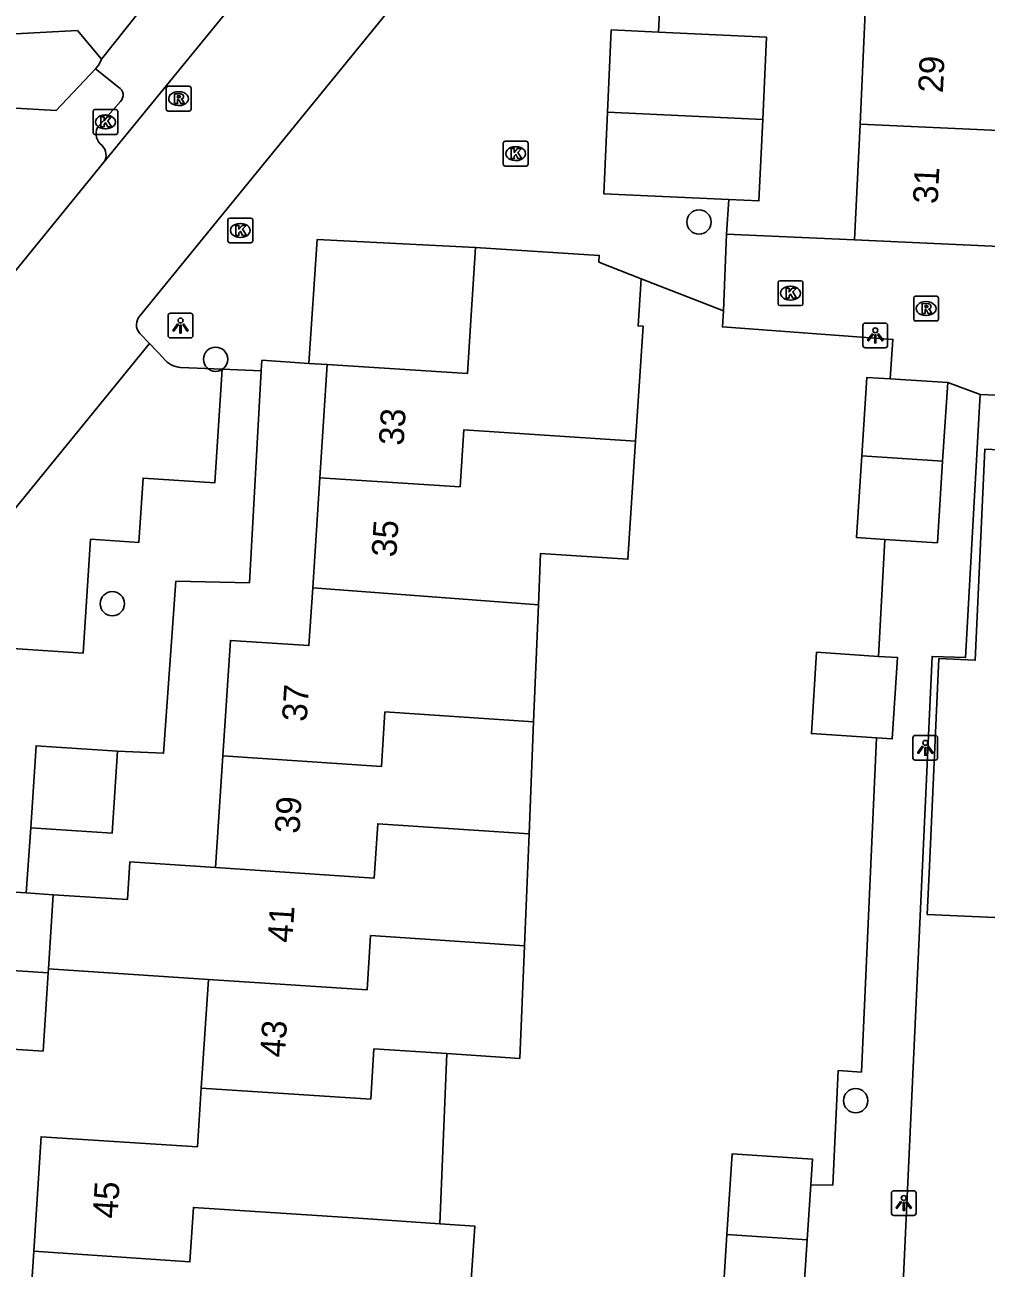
# Model space of a CAD drawing. Extents: x 162990 to 165007, y 383433 to 384336.
# Drawn here: x 164670 to 164708.8, y 383588.9 to 383639 of the extents above; entities that cross this region are included whole.
import ezdxf

# ---------------------------------------------------------------- set-up
doc = ezdxf.new("R2010")
doc.units = 0
for name, color, linetype in [('IMGEO_Boom', 7, 'Continuous'), ('IMGEO_Kolk', 7, 'Continuous'), ('IMGEO_Lichtpunt', 7, 'Continuous'), ('IMGEO_Muur', 7, 'Continuous'), ('IMGEO_Pand', 7, 'Continuous'), ('IMGEO_Pand_nummerreeks', 7, 'Continuous'), ('IMGEO_Parkeervlak_open', 7, 'Continuous'), ('IMGEO_Rijbaan_lokaal_open', 7, 'Continuous'), ('IMGEO_Rioolput', 7, 'Continuous'), ('IMGEO_Voetpad_open', 7, 'Continuous')]:
    doc.layers.add(name, color=color, linetype=linetype)

msp = doc.modelspace()

# ---------------------------------------------------------------- linework, layer by layer
at = {"layer": 'IMGEO_Boom'}
for centre in [(164697.22, 383631.093), (164677.726, 383625.56), (164673.56, 383615.698), (164703.537, 383595.655)]:
    msp.add_circle(centre, 0.489, dxfattribs=at)
at = {"layer": 'IMGEO_Kolk'}
for p, q in [((164672.783, 383634.704), (164672.783, 383635.556)), ((164672.858, 383635.63), (164673.71, 383635.63)), ((164673.784, 383635.556), (164673.784, 383634.704)), ((164673.271, 383635.41), (164673.296, 383635.41)), ((164673.71, 383634.63), (164672.858, 383634.63)), ((164673.294, 383634.85), (164673.269, 383634.85)), ((164689.325, 383633.426), (164689.325, 383634.278)), ((164689.4, 383634.352), (164690.252, 383634.352)), ((164689.813, 383634.132), (164689.838, 383634.132)), ((164690.326, 383634.278), (164690.326, 383633.426)), ((164689.836, 383633.572), (164689.811, 383633.572)), ((164690.252, 383633.352), (164689.4, 383633.352)), ((164678.221, 383630.329), (164678.221, 383631.181)), ((164678.296, 383631.255), (164679.148, 383631.255)), ((164678.709, 383631.035), (164678.734, 383631.035)), ((164679.222, 383631.181), (164679.222, 383630.329)), ((164678.732, 383630.475), (164678.707, 383630.475)), ((164679.148, 383630.255), (164678.296, 383630.255)), ((164700.406, 383627.798), (164700.406, 383628.65)), ((164700.481, 383628.724), (164701.333, 383628.724)), ((164700.894, 383628.504), (164700.919, 383628.504)), ((164701.407, 383628.65), (164701.407, 383627.798)), ((164700.917, 383627.944), (164700.892, 383627.944)), ((164701.333, 383627.724), (164700.481, 383627.724))]:
    msp.add_line(p, q, dxfattribs=at)
for points in [[(164672.783, 383634.704), (164672.783, 383635.556)], [(164672.858, 383635.63), (164673.71, 383635.63)], [(164673.784, 383635.556), (164673.784, 383634.704)], [(164673.104, 383635.33), (164673.227, 383635.33), (164673.227, 383635.179), (164673.357, 383635.33), (164673.521, 383635.33), (164673.375, 383635.179), (164673.528, 383634.93), (164673.376, 383634.93), (164673.291, 383635.094), (164673.227, 383635.027), (164673.227, 383634.93), (164673.104, 383634.93), (164673.104, 383635.33)], [(164673.71, 383634.63), (164672.858, 383634.63)], [(164689.325, 383633.426), (164689.325, 383634.278)], [(164689.4, 383634.352), (164690.252, 383634.352)], [(164689.646, 383634.052), (164689.769, 383634.052), (164689.769, 383633.901), (164689.899, 383634.052), (164690.063, 383634.052), (164689.917, 383633.901), (164690.07, 383633.652), (164689.918, 383633.652), (164689.833, 383633.816), (164689.769, 383633.749), (164689.769, 383633.652), (164689.646, 383633.652), (164689.646, 383634.052)], [(164690.326, 383634.278), (164690.326, 383633.426)], [(164690.252, 383633.352), (164689.4, 383633.352)], [(164678.221, 383630.329), (164678.221, 383631.181)], [(164678.296, 383631.255), (164679.148, 383631.255)], [(164678.542, 383630.955), (164678.665, 383630.955), (164678.665, 383630.804), (164678.795, 383630.955), (164678.959, 383630.955), (164678.813, 383630.804), (164678.966, 383630.555), (164678.814, 383630.555), (164678.729, 383630.719), (164678.665, 383630.652), (164678.665, 383630.555), (164678.542, 383630.555), (164678.542, 383630.955)], [(164679.222, 383631.181), (164679.222, 383630.329)], [(164679.148, 383630.255), (164678.296, 383630.255)], [(164700.406, 383627.798), (164700.406, 383628.65)], [(164700.481, 383628.724), (164701.333, 383628.724)], [(164700.727, 383628.424), (164700.85, 383628.424), (164700.85, 383628.273), (164700.98, 383628.424), (164701.144, 383628.424), (164700.998, 383628.273), (164701.151, 383628.024), (164700.999, 383628.024), (164700.914, 383628.188), (164700.85, 383628.121), (164700.85, 383628.024), (164700.727, 383628.024), (164700.727, 383628.424)], [(164701.407, 383628.65), (164701.407, 383627.798)], [(164701.333, 383627.724), (164700.481, 383627.724)]]:
    msp.add_lwpolyline(points, dxfattribs=at)
for centre, start, end in [((164672.86, 383635.554), 91.552, 178.448), ((164672.86, 383635.554), 91.552, 178.448), ((164673.708, 383635.554), 1.552, 88.448), ((164673.708, 383635.554), 1.552, 88.448), ((164672.86, 383634.706), 181.552, 268.448), ((164672.86, 383634.706), 181.552, 268.448), ((164673.708, 383634.706), 271.552, 358.448), ((164673.708, 383634.706), 271.552, 358.448), ((164689.402, 383634.276), 91.552, 178.448), ((164689.402, 383634.276), 91.552, 178.448), ((164690.25, 383634.276), 1.552, 88.448), ((164690.25, 383634.276), 1.552, 88.448), ((164689.402, 383633.428), 181.552, 268.448), ((164689.402, 383633.428), 181.552, 268.448), ((164690.25, 383633.428), 271.552, 358.448), ((164690.25, 383633.428), 271.552, 358.448), ((164678.298, 383631.179), 91.552, 178.448), ((164678.298, 383631.179), 91.552, 178.448), ((164679.146, 383631.179), 1.552, 88.448), ((164679.146, 383631.179), 1.552, 88.448), ((164678.298, 383630.331), 181.552, 268.448), ((164678.298, 383630.331), 181.552, 268.448), ((164679.146, 383630.331), 271.552, 358.448), ((164679.146, 383630.331), 271.552, 358.448), ((164700.483, 383628.648), 91.552, 178.448), ((164700.483, 383628.648), 91.552, 178.448), ((164701.331, 383628.648), 1.552, 88.448), ((164701.331, 383628.648), 1.552, 88.448), ((164700.483, 383627.8), 181.552, 268.448), ((164700.483, 383627.8), 181.552, 268.448), ((164701.331, 383627.8), 271.552, 358.448), ((164701.331, 383627.8), 271.552, 358.448)]:
    msp.add_arc(centre, 0.0765, start, end, dxfattribs=at)
for centre, major_axis, ratio, start_param, end_param in [((164673.27, 383635.13), (-0.387, 0.002), 0.722429, 4.712389, 7.853982), ((164673.295, 383635.13), (-0.39, 0.002), 0.717154, 1.570796, 4.712389), ((164689.812, 383633.852), (-0.387, 0.002), 0.722429, 4.712389, 7.853982), ((164689.837, 383633.852), (-0.39, 0.002), 0.717154, 1.570796, 4.712389), ((164678.708, 383630.755), (-0.387, 0.002), 0.722429, 4.712389, 7.853982), ((164678.733, 383630.755), (-0.39, 0.002), 0.717154, 1.570796, 4.712389), ((164700.893, 383628.224), (-0.387, 0.002), 0.722429, 4.712389, 7.853982), ((164700.918, 383628.224), (-0.39, 0.002), 0.717154, 1.570796, 4.712389)]:
    msp.add_ellipse(centre, major_axis=major_axis, ratio=ratio, start_param=start_param, end_param=end_param, dxfattribs=at)
at = {"layer": 'IMGEO_Lichtpunt'}
for p, q in [((164676.715, 383627.418), (164675.907, 383627.418)), ((164676.715, 383627.418), (164675.907, 383627.418)), ((164675.813, 383627.323), (164675.813, 383626.516)), ((164675.813, 383627.323), (164675.813, 383626.516)), ((164676.809, 383626.516), (164676.809, 383627.323)), ((164676.809, 383626.516), (164676.809, 383627.323)), ((164703.829, 383626.926), (164703.829, 383626.119)), ((164703.829, 383626.926), (164703.829, 383626.119)), ((164704.731, 383627.021), (164703.923, 383627.021)), ((164704.731, 383627.021), (164703.923, 383627.021)), ((164704.825, 383626.119), (164704.825, 383626.926)), ((164704.825, 383626.119), (164704.825, 383626.926)), ((164675.907, 383626.422), (164676.715, 383626.422)), ((164675.907, 383626.422), (164676.715, 383626.422)), ((164703.923, 383626.025), (164704.731, 383626.025)), ((164703.923, 383626.025), (164704.731, 383626.025)), ((164706.746, 383610.386), (164705.938, 383610.386)), ((164706.746, 383610.386), (164705.938, 383610.386)), ((164705.844, 383610.291), (164705.844, 383609.484)), ((164705.844, 383610.291), (164705.844, 383609.484)), ((164706.84, 383609.484), (164706.84, 383610.291)), ((164706.84, 383609.484), (164706.84, 383610.291)), ((164705.938, 383609.39), (164706.746, 383609.39)), ((164705.938, 383609.39), (164706.746, 383609.39)), ((164704.975, 383591.932), (164704.975, 383591.125)), ((164704.975, 383591.932), (164704.975, 383591.125)), ((164705.877, 383592.027), (164705.069, 383592.027)), ((164705.877, 383592.027), (164705.069, 383592.027)), ((164705.971, 383591.125), (164705.971, 383591.932)), ((164705.971, 383591.125), (164705.971, 383591.932)), ((164705.069, 383591.031), (164705.877, 383591.031)), ((164705.069, 383591.031), (164705.877, 383591.031))]:
    msp.add_line(p, q, dxfattribs=at)
for points in [[(164676.187, 383626.987), (164676.226, 383626.959), (164676.038, 383626.697), (164676, 383626.724), (164676.187, 383626.987)], [(164676.289, 383626.939), (164676.336, 383626.939), (164676.336, 383626.617), (164676.289, 383626.617), (164676.289, 383626.939)], [(164676.399, 383626.959), (164676.437, 383626.986), (164676.624, 383626.724), (164676.585, 383626.696), (164676.399, 383626.959)], [(164704.203, 383626.59), (164704.242, 383626.562), (164704.054, 383626.3), (164704.016, 383626.327), (164704.203, 383626.59)], [(164704.305, 383626.542), (164704.352, 383626.542), (164704.352, 383626.22), (164704.305, 383626.22), (164704.305, 383626.542)], [(164704.415, 383626.562), (164704.453, 383626.589), (164704.64, 383626.327), (164704.601, 383626.299), (164704.415, 383626.562)], [(164706.218, 383609.955), (164706.257, 383609.927), (164706.069, 383609.665), (164706.031, 383609.692), (164706.218, 383609.955)], [(164706.32, 383609.907), (164706.367, 383609.907), (164706.367, 383609.585), (164706.32, 383609.585), (164706.32, 383609.907)], [(164706.43, 383609.927), (164706.468, 383609.954), (164706.655, 383609.692), (164706.616, 383609.664), (164706.43, 383609.927)], [(164705.349, 383591.596), (164705.388, 383591.568), (164705.2, 383591.306), (164705.162, 383591.333), (164705.349, 383591.596)], [(164705.451, 383591.548), (164705.498, 383591.548), (164705.498, 383591.226), (164705.451, 383591.226), (164705.451, 383591.548)], [(164705.561, 383591.568), (164705.599, 383591.595), (164705.786, 383591.333), (164705.747, 383591.305), (164705.561, 383591.568)]]:
    msp.add_lwpolyline(points, dxfattribs=at)
for centre in [(164676.312, 383627.121), (164704.328, 383626.724), (164706.343, 383610.089), (164705.474, 383591.73)]:
    msp.add_circle(centre, 0.0994, dxfattribs=at)
for centre, start, end in [((164675.907, 383627.323), 90, 180), ((164675.907, 383627.323), 90, 180), ((164676.715, 383627.323), 0, 90), ((164676.715, 383627.323), 0, 90), ((164703.923, 383626.926), 90, 180), ((164703.923, 383626.926), 90, 180), ((164704.731, 383626.926), 0, 90), ((164704.731, 383626.926), 0, 90), ((164675.907, 383626.516), 180, 270), ((164675.907, 383626.516), 180, 270), ((164676.715, 383626.516), 270, 0), ((164676.715, 383626.516), 270, 360), ((164703.923, 383626.119), 180, 270), ((164703.923, 383626.119), 180, 270), ((164704.731, 383626.119), 270, 0), ((164704.731, 383626.119), 270, 360), ((164705.938, 383610.291), 90, 180), ((164705.938, 383610.291), 90, 180), ((164706.746, 383610.291), 0, 90), ((164706.746, 383610.291), 0, 90), ((164705.938, 383609.484), 180, 270), ((164705.938, 383609.484), 180, 270), ((164706.746, 383609.484), 270, 0), ((164706.746, 383609.484), 270, 360), ((164705.069, 383591.932), 90, 180), ((164705.069, 383591.932), 90, 180), ((164705.877, 383591.932), 0, 90), ((164705.877, 383591.932), 0, 90), ((164705.069, 383591.125), 180, 270), ((164705.069, 383591.125), 180, 270), ((164705.877, 383591.125), 270, 0), ((164705.877, 383591.125), 270, 360)]:
    msp.add_arc(centre, 0.0946, start, end, dxfattribs=at)
at = {"layer": 'IMGEO_Muur'}
for points in [[(164698.204, 383627.51), (164694.888, 383628.801)], [(164705.038, 383626.358), (164698.163, 383626.86), (164698.204, 383627.51)]]:
    msp.add_lwpolyline(points, dxfattribs=at)
at = {"layer": 'IMGEO_Pand'}
for points in [[(164703.92, 383639.557), (164703.711, 383635.043)], [(164673.127, 383637.665), (164672.155, 383638.813), (164667.621, 383638.572), (164667.45, 383635.827)], [(164695.583, 383638.75), (164693.683, 383638.838), (164693.529, 383635.522)], [(164699.786, 383635.228), (164699.94, 383638.548), (164695.583, 383638.75)], [(164673.127, 383637.665), (164673.022, 383637.43), (164672.88, 383637.278)], [(164672.88, 383637.278), (164671.295, 383635.588), (164669.423, 383635.704)], [(164716.815, 383636.63), (164710.293, 383636.936), (164710.191, 383634.738), (164703.711, 383635.043)], [(164693.529, 383635.522), (164693.376, 383632.233), (164698.421, 383631.999)], [(164699.786, 383635.228), (164693.529, 383635.522)], [(164698.421, 383631.999), (164699.633, 383631.943), (164699.786, 383635.228)], [(164703.711, 383635.043), (164703.494, 383630.381)], [(164688.208, 383630.068), (164688.031, 383627.342), (164687.878, 383624.978), (164682.228, 383625.346)], [(164694.888, 383628.801), (164693.181, 383629.477), (164693.198, 383629.746), (164688.208, 383630.068)], [(164716.492, 383629.687), (164716.426, 383628.267), (164710.134, 383628.56), (164710.204, 383630.069), (164703.494, 383630.381)], [(164694.888, 383628.801), (164694.764, 383626.904), (164694.963, 383626.891), (164694.661, 383622.259)], [(164682.228, 383625.346), (164681.931, 383620.779)], [(164703.784, 383621.667), (164703.99, 383624.829), (164704.933, 383624.768)], [(164704.933, 383624.768), (164707.249, 383624.617)], [(164707.043, 383621.455), (164707.249, 383624.617)], [(164694.661, 383622.259), (164687.73, 383622.709), (164687.585, 383620.414), (164681.931, 383620.779)], [(164694.661, 383622.259), (164694.351, 383617.49), (164690.828, 383617.728), (164690.743, 383615.648)], [(164713.532, 383606.029), (164713.476, 383604.795), (164713.388, 383602.85), (164706.421, 383603.167), (164706.509, 383605.112), (164706.89, 383613.484), (164708.359, 383613.417), (164708.746, 383621.938), (164716.438, 383621.588), (164716.311, 383618.791)], [(164704.715, 383618.293), (164703.57, 383618.367), (164703.784, 383621.667)], [(164703.784, 383621.667), (164707.043, 383621.455)], [(164707.043, 383621.455), (164706.829, 383618.155), (164704.715, 383618.293)], [(164681.931, 383620.779), (164681.643, 383616.345)], [(164681.643, 383616.345), (164681.491, 383614.012), (164678.326, 383614.218), (164678.022, 383609.563)], [(164681.643, 383616.345), (164690.743, 383615.648)], [(164690.743, 383615.648), (164690.55, 383610.937)], [(164704.377, 383610.288), (164701.748, 383610.46), (164701.962, 383613.739), (164704.452, 383613.577)], [(164704.377, 383610.288), (164705.013, 383610.247), (164705.227, 383613.526), (164704.452, 383613.577)], [(164690.55, 383610.937), (164684.555, 383611.334), (164684.414, 383609.139), (164678.022, 383609.563)], [(164690.55, 383610.937), (164690.365, 383606.422)], [(164673.773, 383609.759), (164670.49, 383609.973), (164670.275, 383606.66)], [(164670.275, 383606.66), (164673.557, 383606.446), (164673.773, 383609.759)], [(164678.022, 383609.563), (164677.727, 383605.056)], [(164690.365, 383606.422), (164684.265, 383606.826), (164684.124, 383604.631), (164677.727, 383605.056)], [(164690.365, 383606.422), (164690.18, 383601.907)], [(164677.727, 383605.056), (164674.269, 383605.286), (164674.17, 383603.769), (164671.179, 383603.963)], [(164670.094, 383604.034), (164664.786, 383604.379)], [(164671.179, 383603.963), (164670.094, 383604.034)], [(164670.985, 383600.976), (164671.179, 383603.963)], [(164690.18, 383601.907), (164683.975, 383602.318), (164683.833, 383600.123), (164677.433, 383600.548)], [(164687.055, 383597.553), (164689.993, 383597.361), (164690.18, 383601.907)], [(164664.581, 383601.228), (164670.974, 383600.81)], [(164670.985, 383600.976), (164670.974, 383600.81)], [(164677.433, 383600.548), (164670.985, 383600.976)], [(164670.974, 383600.81), (164670.769, 383597.657), (164664.375, 383598.073)], [(164677.433, 383600.548), (164677.146, 383596.164)], [(164677.146, 383596.164), (164683.98, 383595.718), (164684.113, 383597.746), (164687.055, 383597.553)], [(164686.761, 383590.691), (164687.055, 383597.553)], [(164677.146, 383596.164), (164676.991, 383593.79), (164670.691, 383594.199), (164670.391, 383589.583)], [(164698.346, 383590.26), (164698.558, 383593.515), (164701.794, 383593.304), (164701.727, 383592.269)], [(164701.727, 383592.269), (164701.583, 383590.05)], [(164670.391, 383589.583), (164676.687, 383589.157), (164676.83, 383591.352), (164683.671, 383590.907), (164686.761, 383590.691)], [(164686.761, 383590.691), (164688.183, 383590.592), (164687.865, 383586.051), (164683.378, 383586.364)], [(164701.371, 383586.795), (164698.135, 383587.006), (164698.346, 383590.26)], [(164701.583, 383590.05), (164698.346, 383590.26)], [(164701.371, 383586.795), (164701.583, 383590.05)], [(164670.098, 383585.085), (164670.391, 383589.583)]]:
    msp.add_lwpolyline(points, dxfattribs=at)
at = {"layer": 'IMGEO_Parkeervlak_open'}
msp.add_lwpolyline([(164681.492, 383625.394), (164682.228, 383625.346)], dxfattribs=at)
at = {"layer": 'IMGEO_Rijbaan_lokaal_open'}
for points in [[(164673.225, 383633.507), (164681.1, 383643.159)], [(164674.688, 383627.321), (164677.227, 383630.437), (164685.006, 383639.984)], [(164667.223, 383626.15), (164673.225, 383633.507)], [(164675.054, 383626.199), (164674.676, 383626.601)], [(164675.054, 383626.199), (164665.142, 383614.03)]]:
    msp.add_lwpolyline(points, dxfattribs=at)
msp.add_arc((164675.049, 383626.955), 0.514, 134.6235, 223.4668, dxfattribs=at)
at = {"layer": 'IMGEO_Rioolput'}
for p, q in [((164675.734, 383635.644), (164675.734, 383636.496)), ((164675.809, 383636.57), (164676.661, 383636.57)), ((164676.735, 383636.496), (164676.735, 383635.644)), ((164676.222, 383636.35), (164676.247, 383636.35)), ((164676.661, 383635.57), (164675.809, 383635.57)), ((164676.245, 383635.79), (164676.22, 383635.79)), ((164705.875, 383627.176), (164705.875, 383628.028)), ((164705.95, 383628.102), (164706.802, 383628.102)), ((164706.876, 383628.028), (164706.876, 383627.176)), ((164706.363, 383627.882), (164706.388, 383627.882)), ((164706.802, 383627.102), (164705.95, 383627.102)), ((164706.386, 383627.322), (164706.361, 383627.322))]:
    msp.add_line(p, q, dxfattribs=at)
for points in [[(164675.734, 383635.644), (164675.734, 383636.496)], [(164675.809, 383636.57), (164676.661, 383636.57)], [(164676.735, 383636.496), (164676.735, 383635.644)], [(164676.323, 383636.268), (164676.071, 383636.27), (164676.071, 383635.87)], [(164676.071, 383635.87), (164676.195, 383635.87), (164676.195, 383636.032), (164676.206, 383636.032)], [(164676.249, 383636.189), (164676.195, 383636.189), (164676.195, 383636.108)], [(164676.195, 383636.108), (164676.247, 383636.108)], [(164676.253, 383636.003), (164676.324, 383635.87), (164676.464, 383635.87), (164676.399, 383635.996)], [(164676.661, 383635.57), (164675.809, 383635.57)], [(164705.875, 383627.176), (164705.875, 383628.028)], [(164705.95, 383628.102), (164706.802, 383628.102)], [(164706.876, 383628.028), (164706.876, 383627.176)], [(164706.464, 383627.8), (164706.212, 383627.802), (164706.212, 383627.402)], [(164706.212, 383627.402), (164706.336, 383627.402), (164706.336, 383627.564), (164706.347, 383627.564)], [(164706.39, 383627.721), (164706.336, 383627.721), (164706.336, 383627.64)], [(164706.336, 383627.64), (164706.388, 383627.64)], [(164706.394, 383627.535), (164706.465, 383627.402), (164706.605, 383627.402), (164706.54, 383627.528)], [(164706.802, 383627.102), (164705.95, 383627.102)]]:
    msp.add_lwpolyline(points, dxfattribs=at)
for centre, radius, start, end in [((164675.811, 383636.494), 0.0765, 91.552, 178.448), ((164675.811, 383636.494), 0.0765, 91.552, 178.448), ((164676.659, 383636.494), 0.0765, 1.552, 88.448), ((164676.659, 383636.494), 0.0765, 1.552, 88.448), ((164676.205, 383635.979), 0.0533, 26.0293, 88.6989), ((164676.231, 383636.297), 0.19, 274.7715, 282.9687), ((164676.255, 383636.093), 0.0964, 77.0061, 93.1865), ((164676.269, 383636.15), 0.0378, 276.6634, 79.6772), ((164676.322, 383636.158), 0.109, 350.3612, 89.416), ((164676.32, 383636.158), 0.112, 277.5842, 350.9817), ((164676.304, 383635.943), 0.108, 29.5134, 73.7905), ((164675.811, 383635.646), 0.0765, 181.552, 268.448), ((164675.811, 383635.646), 0.0765, 181.552, 268.448), ((164676.659, 383635.646), 0.0765, 271.552, 358.448), ((164676.659, 383635.646), 0.0765, 271.552, 358.448), ((164705.952, 383628.026), 0.0765, 91.552, 178.448), ((164705.952, 383628.026), 0.0765, 91.552, 178.448), ((164706.8, 383628.026), 0.0765, 1.552, 88.448), ((164706.8, 383628.026), 0.0765, 1.552, 88.448), ((164706.346, 383627.511), 0.0533, 26.0293, 88.6989), ((164706.372, 383627.829), 0.19, 274.7715, 282.9687), ((164706.396, 383627.625), 0.0964, 77.0061, 93.1865), ((164706.41, 383627.682), 0.0378, 276.6634, 79.6772), ((164706.463, 383627.69), 0.109, 350.3612, 89.416), ((164706.461, 383627.69), 0.112, 277.5842, 350.9817), ((164706.445, 383627.475), 0.108, 29.5134, 73.7905), ((164705.952, 383627.178), 0.0765, 181.552, 268.448), ((164705.952, 383627.178), 0.0765, 181.552, 268.448), ((164706.8, 383627.178), 0.0765, 271.552, 358.448), ((164706.8, 383627.178), 0.0765, 271.552, 358.448)]:
    msp.add_arc(centre, radius, start, end, dxfattribs=at)
for centre, major_axis, ratio, start_param, end_param in [((164676.221, 383636.07), (-0.387, 0.002), 0.722429, 4.712389, 7.853982), ((164676.246, 383636.07), (-0.39, 0.002), 0.717154, 1.570796, 4.712389), ((164706.362, 383627.602), (-0.387, 0.002), 0.722429, 4.712389, 7.853982), ((164706.387, 383627.602), (-0.39, 0.002), 0.717154, 1.570796, 4.712389)]:
    msp.add_ellipse(centre, major_axis=major_axis, ratio=ratio, start_param=start_param, end_param=end_param, dxfattribs=at)
at = {"layer": 'IMGEO_Voetpad_open'}
for points in [[(164683.196, 383650.323), (164673.127, 383637.665)], [(164695.702, 383641.225), (164695.583, 383638.75)], [(164672.88, 383637.278), (164673.808, 383636.533)], [(164673.888, 383635.956), (164672.965, 383634.908)], [(164698.421, 383631.999), (164698.333, 383630.609)], [(164698.333, 383630.609), (164698.204, 383627.51)], [(164703.494, 383630.381), (164698.333, 383630.609)], [(164688.208, 383630.068), (164681.817, 383630.384), (164681.492, 383625.394)], [(164698.204, 383627.51), (164694.888, 383628.801)], [(164704.933, 383624.768), (164705.038, 383626.358), (164698.163, 383626.86), (164698.204, 383627.51)], [(164675.632, 383625.583), (164675.054, 383626.199)], [(164679.569, 383625.09), (164679.593, 383625.518), (164681.492, 383625.394)], [(164659.521, 383607.128), (164666.967, 383606.642), (164667.282, 383611.482), (164669.378, 383611.346), (164669.544, 383613.891), (164672.388, 383613.706), (164672.687, 383618.297), (164674.633, 383618.171), (164674.802, 383620.766), (164677.696, 383620.578), (164677.994, 383625.156)], [(164673.773, 383609.759), (164675.627, 383609.668), (164676.129, 383616.607), (164679.096, 383616.542), (164679.569, 383625.09)], [(164677.994, 383625.156), (164676.315, 383625.226)], [(164677.994, 383625.156), (164679.569, 383625.09)], [(164707.249, 383624.617), (164708.551, 383624.142)], [(164708.551, 383624.142), (164707.96, 383613.529), (164706.615, 383613.575), (164705.185, 383582.474), (164705.882, 383580.773)], [(164709.184, 383624.112), (164708.551, 383624.142)], [(164704.452, 383613.577), (164704.715, 383618.293)], [(164701.727, 383592.269), (164702.612, 383592.25), (164702.83, 383596.87), (164703.769, 383596.808), (164704.377, 383610.288)], [(164670.094, 383604.034), (164670.275, 383606.66)]]:
    msp.add_lwpolyline(points, dxfattribs=at)
for centre, radius, start, end in [((164673.638, 383636.215), 0.36, 313.9025, 61.8847), ((164673.497, 383634.654), 0.59, 154.4853, 234.1757), ((164672.771, 383633.796), 0.538, 327.5282, 44.9266), ((164676.401, 383626.223), 1.001, 219.7601, 265.0483)]:
    msp.add_arc(centre, radius, start, end, dxfattribs=at)

# ---------------------------------------------------------------- texts
at = {"layer": 'IMGEO_Pand_nummerreeks'}
for s, rotation, p in [('29', 87.3391, (164707.052, 383636.286)), ('31', 87.3391, (164706.843, 383631.811)), ('33', 86.2795, (164685.302, 383622.059)), ('35', 86.2795, (164685.009, 383617.558)), ('37', 86.261, (164681.398, 383610.923)), ('39', 86.261, (164681.103, 383606.41)), ('41', 86.2588, (164680.815, 383602.009)), ('43', 86.2588, (164680.513, 383597.383)), ('45', 86.276, (164673.763, 383590.883))]:
    msp.add_text(s, height=1, rotation=rotation, dxfattribs=at).set_placement(p)

doc.saveas('drawing.dxf')
